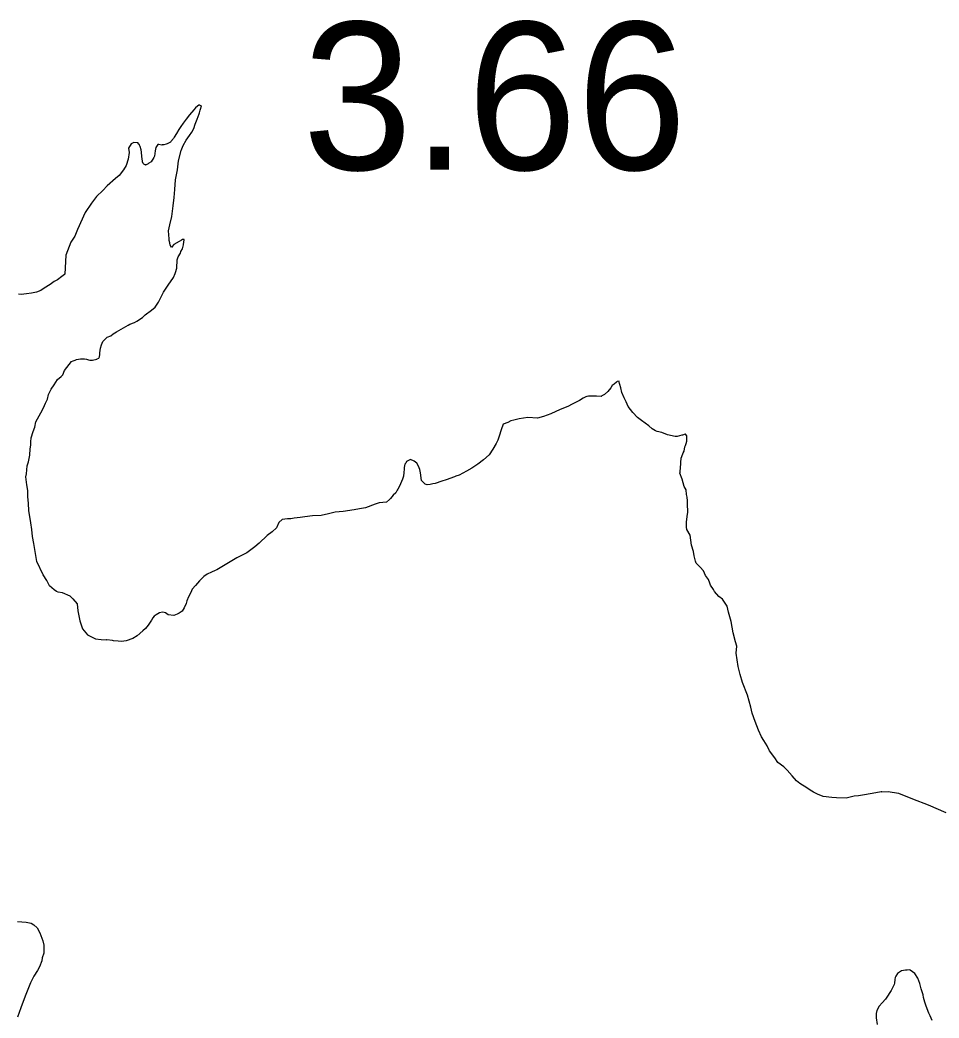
# Model space of a CAD drawing. Extents: x -83719 to 153526, y -11835 to 11446.
# Drawn here: x -2511.6 to -2423.9, y -809.8 to -714.6 of the extents above; entities that cross this region are included whole.
import ezdxf

# ---------------------------------------------------------------- set-up
doc = ezdxf.new("R2010")
doc.units = 0
doc.layers.add('Level 58', color=7, linetype='Continuous')
doc.layers.add('Level 9', color=7, linetype='Continuous')

msp = doc.modelspace()

# ---------------------------------------------------------------- linework, layer by layer
at = {"layer": 'Level 9'}
for points in [[(-2507.322, -748.059), (-2506.63, -747.184), (-2506.498, -747.147), (-2506.3, -747.075), (-2506.168, -747.004), (-2505.769, -746.96), (-2505.403, -746.95), (-2505.202, -746.978), (-2505.033, -747.04), (-2504.899, -747.069), (-2504.766, -747.066), (-2504.632, -747.062), (-2504.234, -746.984), (-2504.202, -746.95), (-2504.037, -746.879), (-2503.974, -746.743), (-2503.947, -746.542), (-2503.951, -746.375), (-2503.863, -745.939), (-2503.773, -745.603), (-2503.648, -745.299), (-2503.583, -745.23), (-2503.226, -744.887), (-2502.896, -744.744), (-2502.667, -744.571), (-2502.34, -744.361), (-2501.223, -743.729), (-2501.06, -743.625), (-2500.63, -743.479), (-2500.4, -743.34), (-2499.877, -742.991), (-2499.616, -742.75), (-2498.995, -742.299), (-2498.67, -742.023), (-2498.349, -741.547), (-2498.097, -741.039), (-2497.875, -740.599), (-2497.427, -739.919), (-2496.915, -739.17), (-2496.758, -738.799), (-2496.728, -738.698), (-2496.606, -738.294), (-2496.561, -737.492), (-2496.469, -737.222), (-2496.246, -736.849), (-2496.216, -736.714), (-2496.057, -736.443), (-2495.967, -736.073), (-2495.968, -736.04), (-2495.88, -735.603), (-2495.881, -735.57), (-2495.914, -735.571), (-2496.048, -735.575), (-2496.147, -735.611), (-2496.376, -735.751), (-2496.869, -736.031), (-2497.03, -736.236), (-2497.094, -736.338), (-2497.233, -736.108), (-2497.273, -735.876), (-2497.313, -735.643), (-2497.317, -735.51), (-2497.371, -734.743), (-2497.254, -734.173), (-2497.076, -733.366), (-2496.937, -732.361), (-2496.86, -731.558), (-2496.781, -730.788), (-2496.706, -729.884), (-2496.533, -728.912), (-2496.424, -728.041), (-2496.184, -727.066), (-2495.997, -726.593), (-2495.711, -726.085), (-2495.39, -725.642), (-2495.165, -725.335), (-2494.976, -724.963), (-2494.853, -724.559), (-2494.666, -724.086), (-2494.447, -723.579), (-2494.417, -723.478), (-2494.357, -723.21), (-2494.295, -723.041), (-2494.266, -722.907), (-2494.232, -722.906), (-2494.268, -722.807), (-2494.302, -722.808), (-2494.369, -722.776), (-2494.404, -722.744), (-2494.504, -722.747), (-2494.634, -722.85), (-2494.797, -722.988), (-2494.958, -723.193), (-2495.378, -723.672), (-2495.7, -724.082), (-2495.99, -724.457), (-2496.214, -724.797), (-2496.407, -725.069), (-2496.63, -725.443), (-2496.854, -725.783), (-2496.917, -725.918)], [(-2496.917, -725.918), (-2497.175, -726.225), (-2497.207, -726.26), (-2497.503, -726.435), (-2497.602, -726.471), (-2497.833, -726.544), (-2498.001, -726.515), (-2498.033, -726.55), (-2498.301, -726.49), (-2498.401, -726.493), (-2498.593, -726.799), (-2498.651, -727.101), (-2498.737, -727.604), (-2498.8, -727.739), (-2499.056, -728.147), (-2499.252, -728.286), (-2499.317, -728.354), (-2499.449, -728.391), (-2499.515, -728.427), (-2499.615, -728.429), (-2499.582, -728.428), (-2499.615, -728.429), (-2499.75, -728.366), (-2499.819, -728.302), (-2499.857, -728.136), (-2499.857, -728.102), (-2499.937, -727.637), (-2499.948, -727.237), (-2499.988, -727.004), (-2500.097, -726.674), (-2500.167, -726.575), (-2500.168, -726.542), (-2500.27, -726.445), (-2500.273, -726.345), (-2500.34, -726.346), (-2500.707, -726.323), (-2500.938, -726.43), (-2501.193, -726.837), (-2501.148, -727.27), (-2501.23, -727.907), (-2501.414, -728.513), (-2501.669, -728.92), (-2502.087, -729.466), (-2502.446, -729.743), (-2503.228, -730.432), (-2503.649, -730.878), (-2504.266, -731.462), (-2504.749, -732.11), (-2505.324, -732.994), (-2506.079, -734.617), (-2506.328, -735.258), (-2506.713, -735.803), (-2507.179, -737.051), (-2507.282, -738.879)], [(-2507.282, -738.879), (-2507.315, -738.913), (-2507.576, -739.087), (-2507.967, -739.399), (-2508.295, -739.575), (-2508.686, -739.853), (-2509.242, -740.202), (-2509.57, -740.412), (-2509.997, -740.591), (-2510.461, -740.671), (-2510.925, -740.75), (-2511.456, -740.799), (-2511.69, -740.772)], [(-2506.78, -769.572), (-2507.488, -769.258), (-2507.923, -769.203), (-2508.058, -769.14), (-2508.295, -768.98), (-2508.534, -768.787), (-2508.739, -768.592), (-2508.986, -768.099), (-2509.335, -767.541), (-2509.936, -766.289), (-2510.091, -765.526), (-2510.252, -764.563), (-2510.37, -763.899), (-2510.422, -763.232), (-2510.507, -762.601), (-2510.707, -761.405), (-2510.759, -760.739), (-2510.811, -760.073), (-2510.794, -759.505), (-2510.909, -758.974), (-2510.997, -758.209), (-2510.939, -757.907), (-2510.861, -757.137), (-2510.738, -756.766), (-2510.623, -756.129), (-2510.574, -755.527), (-2510.517, -755.191), (-2510.526, -754.858), (-2510.503, -754.49), (-2510.287, -753.883), (-2510.132, -753.478), (-2510.048, -752.942), (-2509.889, -752.67), (-2509.572, -752.094), (-2509.319, -751.619), (-2509.132, -751.18), (-2508.943, -750.808), (-2508.823, -750.337), (-2508.571, -749.829), (-2508.283, -749.421), (-2507.964, -748.911), (-2507.639, -748.635), (-2507.477, -748.464), (-2507.322, -748.059)], [(-2454.647, -749.183), (-2454.876, -749.356), (-2455.039, -749.494), (-2455.166, -749.698), (-2455.456, -750.073), (-2455.782, -750.349), (-2456.045, -750.49), (-2456.111, -750.525), (-2456.545, -750.504), (-2457.111, -750.52), (-2457.178, -750.522), (-2457.312, -750.492), (-2457.478, -750.53), (-2457.577, -750.566), (-2457.807, -750.706), (-2458.168, -750.916), (-2458.858, -751.269), (-2459.286, -751.481), (-2460.011, -751.768), (-2460.9, -752.194), (-2461.593, -752.446), (-2462.19, -752.596), (-2463.091, -752.555), (-2463.922, -752.678), (-2464.419, -752.792), (-2464.717, -752.867), (-2465.013, -753.008), (-2465.441, -753.187), (-2465.627, -753.726), (-2465.843, -754.333), (-2465.966, -754.704), (-2466.125, -755.009), (-2466.443, -755.552), (-2466.795, -756.096), (-2467.315, -756.577), (-2467.87, -756.993), (-2468.427, -757.376), (-2468.952, -757.657), (-2469.642, -758.044), (-2469.972, -758.153), (-2470.105, -758.19), (-2470.897, -758.479), (-2471.293, -758.624), (-2471.954, -758.842), (-2472.153, -758.881), (-2472.419, -758.922), (-2472.718, -758.964), (-2472.886, -758.901), (-2473.23, -758.544), (-2473.35, -757.813), (-2473.392, -757.513), (-2473.535, -757.184), (-2473.676, -756.887), (-2473.948, -756.694), (-2474.286, -756.537), (-2474.549, -756.677), (-2474.681, -756.748), (-2474.744, -756.883), (-2474.841, -756.986), (-2474.898, -757.321), (-2474.894, -757.455), (-2474.918, -757.789), (-2474.976, -758.125), (-2475.067, -758.428), (-2475.255, -758.867), (-2475.349, -759.103), (-2475.508, -759.375), (-2475.572, -759.477), (-2475.699, -759.714), (-2475.959, -759.955), (-2476.217, -760.262), (-2476.314, -760.365), (-2476.574, -760.606), (-2477.272, -760.692), (-2477.669, -760.803), (-2478.593, -761.162), (-2479.158, -761.245), (-2479.655, -761.359), (-2480.718, -761.522), (-2481.483, -761.576), (-2482.113, -761.727), (-2482.809, -761.88), (-2483.641, -761.937), (-2484.372, -762.024), (-2484.838, -762.07), (-2485.403, -762.152), (-2485.702, -762.194), (-2486.035, -762.203), (-2486.533, -762.284), (-2486.859, -762.56), (-2487.078, -763.067), (-2487.501, -763.445), (-2487.958, -763.792), (-2488.739, -764.515), (-2489.162, -764.893), (-2489.913, -765.448), (-2490.538, -765.766), (-2490.867, -765.942), (-2492.77, -767.063), (-2492.935, -767.134), (-2493.297, -767.311)], [(-2435.849, -788.287), (-2436.155, -788.095), (-2436.461, -787.87), (-2437.14, -787.455), (-2437.447, -787.196), (-2437.86, -786.74), (-2438.343, -786.186), (-2438.685, -785.862), (-2439.23, -785.443), (-2439.542, -785.017), (-2440.028, -784.33), (-2440.275, -783.869), (-2440.589, -783.344), (-2440.799, -783.016), (-2441.084, -782.356), (-2441.407, -781.531), (-2441.696, -780.737), (-2441.812, -780.173), (-2442.144, -779.014), (-2442.611, -777.825), (-2442.832, -777.064), (-2443.02, -776.301), (-2443.222, -775.038), (-2443.141, -774.368), (-2443.286, -773.938), (-2443.51, -773.076), (-2443.706, -772.014), (-2443.965, -771.12), (-2444.08, -770.555), (-2444.255, -770.26), (-2444.533, -769.867), (-2444.874, -769.609), (-2445.287, -769.153), (-2445.392, -768.956), (-2445.671, -768.53), (-2445.743, -768.331), (-2445.852, -768.001), (-2446.13, -767.608), (-2446.342, -767.18), (-2446.652, -766.821), (-2447.03, -766.431), (-2447.102, -766.233), (-2447.216, -765.735), (-2447.294, -765.337), (-2447.478, -764.707), (-2447.604, -763.776), (-2447.92, -763.217), (-2447.959, -763.018), (-2447.973, -762.518), (-2447.888, -761.981), (-2447.832, -761.579), (-2447.854, -760.779), (-2447.863, -760.479), (-2447.905, -760.146), (-2447.946, -759.88), (-2447.991, -759.447), (-2448.167, -759.118), (-2448.387, -758.423), (-2448.603, -757.862), (-2448.572, -757.761), (-2448.518, -757.292), (-2448.493, -756.991), (-2448.498, -756.824), (-2448.476, -756.423), (-2448.414, -756.254), (-2448.29, -755.917), (-2448.195, -755.747), (-2448.106, -755.344), (-2448.043, -755.209), (-2447.982, -755.007), (-2447.921, -754.805), (-2447.925, -754.638), (-2447.929, -754.505), (-2447.934, -754.338), (-2447.935, -754.305), (-2448.039, -754.141), (-2448.072, -754.142), (-2448.337, -754.216), (-2448.404, -754.218), (-2448.833, -754.363), (-2449.033, -754.369), (-2449.772, -754.189), (-2450.312, -753.97), (-2450.748, -753.882), (-2450.916, -753.82), (-2451.222, -753.628), (-2451.563, -753.337), (-2451.904, -753.079), (-2452.245, -752.822), (-2452.62, -752.532), (-2453.066, -752.077), (-2453.516, -751.488), (-2453.728, -751.06), (-2453.906, -750.665), (-2454.119, -750.17), (-2454.232, -749.706), (-2454.307, -749.407), (-2454.417, -749.076), (-2454.383, -749.076), (-2454.582, -749.114), (-2454.647, -749.183)], [(-2493.297, -767.311), (-2493.692, -767.489), (-2494.019, -767.699), (-2494.442, -768.111), (-2494.796, -768.555), (-2495.119, -768.931), (-2495.244, -769.235), (-2495.466, -769.641), (-2495.622, -770.046), (-2495.715, -770.282), (-2495.904, -770.688), (-2496.095, -771.027), (-2496.357, -771.202), (-2496.554, -771.307), (-2496.884, -771.416), (-2497.419, -771.364), (-2497.658, -771.171), (-2497.792, -771.141), (-2497.96, -771.112), (-2498.258, -771.187), (-2498.553, -771.363), (-2498.749, -771.501), (-2498.879, -771.639), (-2499.006, -771.876), (-2499.326, -772.352), (-2499.584, -772.66), (-2499.844, -772.9), (-2500.365, -773.382), (-2500.791, -773.628), (-2501.419, -773.845), (-2501.884, -773.925), (-2502.185, -773.867), (-2502.62, -773.845), (-2502.721, -773.815), (-2503.256, -773.763), (-2503.298, -773.755)], [(-2506.78, -769.572), (-2506.502, -769.828), (-2506.089, -770.32), (-2506.026, -770.971), (-2505.851, -771.94), (-2505.581, -772.686), (-2505.105, -773.274), (-2504.343, -773.655), (-2503.819, -773.718), (-2503.298, -773.755)], [(-2429.333, -788.236), (-2429.381, -788.241), (-2429.878, -788.355), (-2430.442, -788.438), (-2430.973, -788.552), (-2431.538, -788.635), (-2431.97, -788.68), (-2432.732, -788.868), (-2433.633, -788.826), (-2434.101, -788.806), (-2434.904, -788.695), (-2435.444, -788.476), (-2435.849, -788.287)], [(-2429.333, -788.236), (-2428.726, -788.232), (-2427.742, -788.39), (-2426.408, -788.93), (-2424.884, -789.502), (-2423.216, -790.225)], [(-2511.796, -800.62), (-2511.395, -800.642), (-2510.961, -800.697), (-2510.492, -800.784), (-2510.222, -800.943), (-2509.914, -801.235), (-2509.668, -801.695), (-2509.38, -802.455), (-2509.268, -802.886), (-2509.279, -803.654), (-2509.433, -804.092), (-2509.459, -804.36), (-2509.709, -804.934), (-2509.898, -805.306), (-2510.249, -805.85), (-2510.565, -806.46), (-2510.813, -807.101), (-2511.061, -807.742), (-2511.463, -808.855), (-2511.804, -809.733)], [(-2424.504, -810.071), (-2424.717, -809.61), (-2424.824, -809.379), (-2425.076, -808.685), (-2425.22, -808.322), (-2425.333, -807.858), (-2425.373, -807.625), (-2425.556, -807.029), (-2425.703, -806.533), (-2425.884, -806.037), (-2426.163, -805.577), (-2426.606, -805.256), (-2426.64, -805.223), (-2426.906, -805.264), (-2427.072, -805.269), (-2427.438, -805.312), (-2427.536, -805.382), (-2427.831, -805.59), (-2427.991, -805.828), (-2428.054, -805.964), (-2428.081, -806.165), (-2428.105, -806.499), (-2428.135, -806.634), (-2428.325, -807.006), (-2428.419, -807.209), (-2428.548, -807.379), (-2428.771, -807.753), (-2428.963, -808.025), (-2429.287, -808.368), (-2429.578, -808.71), (-2429.8, -809.117), (-2429.859, -809.385), (-2429.847, -809.819), (-2429.763, -810.451)]]:
    msp.add_lwpolyline(points, dxfattribs=at)

# ---------------------------------------------------------------- texts
at = {"layer": 'Level 58'}
msp.add_text('3.66', height=14.08, dxfattribs=at).set_placement((-2484.591, -728.908))

doc.saveas('drawing.dxf')
